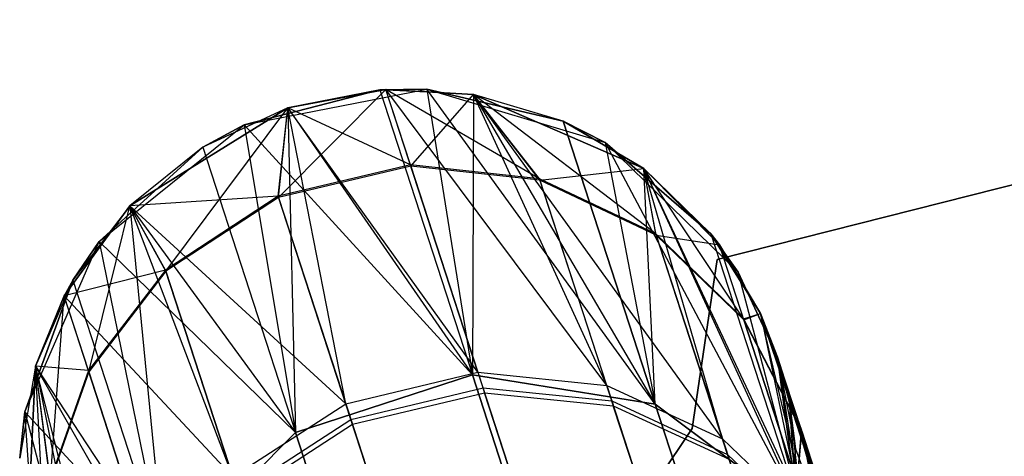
# Model space of a CAD drawing. Extents: x 0.3 to 7.1, y -3.38 to 3.38.
# Tile 305 of 604: x 2.58 to 2.83, y 3.14 to 3.26. Entities that reach past the tile are written whole.
import ezdxf

# ---------------------------------------------------------------- set-up
doc = ezdxf.new("R2010")
doc.units = 0
doc.header["$LTSCALE"] = 2.54
doc.layers.get('0').update_dxf_attribs({"linetype": 'CONTINUOUS'})

# ---------------------------------------------------------------- blocks, each defined once
blk = doc.blocks.new('SINGLES_AVVSTL_STL')
at = {"color": 0}
for p, q in [((2.99954, 3.25629, 1.7), (2.75606, 3.1945, 1.7)), ((2.75606, 3.1945, 1.9), (2.99954, 3.25629, 1.9)), ((2.75606, 3.1945, 1.9), (2.99954, 3.25629, 1.9)), ((2.99954, 3.25629, 1.7), (2.75606, 3.1945, 1.7)), ((2.6344, 3.22917, 1.70622), (2.68137, 3.23837, 1.70622)), ((2.6344, 3.22917, 1.70622), (2.68137, 3.23837, 1.70622)), ((2.6693, 3.23822, 17.50622), (2.6344, 3.22917, 17.50622)), ((2.6344, 3.22917, 1.70622), (2.6693, 3.23822, 17.50622)), ((2.6693, 3.23822, 17.50622), (2.6344, 3.22917, 17.50622)), ((2.6344, 3.22917, 1.70622), (2.6693, 3.23822, 17.50622)), ((2.64328, 3.21052, 57.21575), (2.67089, 3.23833, 57.56742)), ((2.64328, 3.21052, 57.21575), (2.67089, 3.23833, 57.56742)), ((2.64564, 3.23359, 51.88278), (2.67089, 3.23833, 51.88278)), ((2.64564, 3.23359, 51.88278), (2.67089, 3.23833, 51.88278)), ((2.67089, 3.23833, 58.76742), (2.64564, 3.23359, 58.76742)), ((2.67089, 3.23833, 57.56742), (2.64564, 3.23359, 57.56742)), ((2.67089, 3.23833, 58.76742), (2.64564, 3.23359, 58.76742)), ((2.67089, 3.23833, 57.56742), (2.64564, 3.23359, 57.56742)), ((2.6693, 3.23822, 23.18265), (2.64564, 3.23359, 51.88278)), ((2.6693, 3.23822, 23.18265), (2.64564, 3.23359, 51.88278)), ((2.6693, 3.23822, 23.18265), (2.64564, 3.23359, 23.18265)), ((2.6693, 3.23822, 23.18265), (2.64564, 3.23359, 23.18265)), ((2.68137, 3.23837, 17.50622), (2.6693, 3.23822, 17.50622)), ((2.6693, 3.23822, 17.50622), (2.68137, 3.23837, 1.70622)), ((2.6693, 3.23822, 17.50622), (2.68137, 3.23837, 1.70622)), ((2.68137, 3.23837, 17.50622), (2.6693, 3.23822, 17.50622)), ((2.6693, 3.23822, 23.18265), (2.67089, 3.23833, 51.88278)), ((2.6693, 3.23822, 23.18265), (2.67089, 3.23833, 51.88278)), ((2.6693, 3.23822, 17.50622), (2.69316, 3.16478, 18.18647)), ((2.6693, 3.23822, 17.50622), (2.69316, 3.16478, 18.18647)), ((2.69338, 3.23706, 23.18265), (2.6693, 3.23822, 23.18265)), ((2.6693, 3.23822, 23.18265), (2.69316, 3.16478, 22.5024)), ((2.6693, 3.23822, 23.18265), (2.69316, 3.16478, 22.5024)), ((2.69338, 3.23706, 23.18265), (2.6693, 3.23822, 23.18265)), ((2.69338, 3.23706, 23.18265), (2.67089, 3.23833, 51.88278)), ((2.67089, 3.23833, 51.88278), (2.69338, 3.23706, 51.88278)), ((2.69338, 3.23706, 23.18265), (2.67089, 3.23833, 51.88278)), ((2.69456, 3.16549, 52.55688), (2.67089, 3.23833, 51.88278)), ((2.69456, 3.16549, 52.55688), (2.67089, 3.23833, 51.88278)), ((2.72767, 3.16211, 52.55382), (2.67089, 3.23833, 51.88278)), ((2.72767, 3.16211, 52.55382), (2.67089, 3.23833, 51.88278)), ((2.67089, 3.23833, 51.88278), (2.69338, 3.23706, 51.88278)), ((2.6772, 3.21891, 59.11594), (2.67089, 3.23833, 58.76742)), ((2.6772, 3.21891, 59.11594), (2.67089, 3.23833, 58.76742)), ((2.7104, 3.21528, 59.11436), (2.67089, 3.23833, 58.76742)), ((2.7104, 3.21528, 59.11436), (2.67089, 3.23833, 58.76742)), ((2.69338, 3.23706, 58.76742), (2.67089, 3.23833, 58.76742)), ((2.69338, 3.23706, 57.56742), (2.67089, 3.23833, 57.56742)), ((2.67089, 3.23833, 57.56742), (2.67089, 3.23833, 58.76742)), ((2.69338, 3.23706, 58.76742), (2.67089, 3.23833, 58.76742)), ((2.67089, 3.23833, 57.56742), (2.67089, 3.23833, 58.76742)), ((2.6773, 3.21859, 57.21608), (2.67089, 3.23833, 57.56742)), ((2.69338, 3.23706, 57.56742), (2.67089, 3.23833, 57.56742)), ((2.6773, 3.21859, 57.21608), (2.67089, 3.23833, 57.56742)), ((2.68137, 3.23837, 1.70622), (2.72724, 3.22468, 1.70622)), ((2.74017, 3.15726, 18.18148), (2.68137, 3.23837, 17.50622)), ((2.68137, 3.23837, 17.50622), (2.69316, 3.16478, 18.18647)), ((2.68137, 3.23837, 17.50622), (2.69316, 3.16478, 18.18647)), ((2.71648, 3.23017, 17.50622), (2.68137, 3.23837, 17.50622)), ((2.74017, 3.15726, 18.18148), (2.68137, 3.23837, 17.50622)), ((2.68137, 3.23837, 1.70622), (2.71648, 3.23017, 17.50622)), ((2.68137, 3.23837, 1.70622), (2.72724, 3.22468, 1.70622)), ((2.68137, 3.23837, 17.50622), (2.68137, 3.23837, 1.70622)), ((2.68137, 3.23837, 17.50622), (2.68137, 3.23837, 1.70622)), ((2.71648, 3.23017, 17.50622), (2.68137, 3.23837, 17.50622)), ((2.68137, 3.23837, 1.70622), (2.71648, 3.23017, 17.50622)), ((2.6773, 3.21859, 57.21608), (2.69338, 3.23706, 57.56742)), ((2.6773, 3.21859, 57.21608), (2.69338, 3.23706, 57.56742)), ((2.69338, 3.23706, 23.18265), (2.69316, 3.16478, 22.5024)), ((2.69338, 3.23706, 23.18265), (2.69316, 3.16478, 22.5024)), ((2.71648, 3.23017, 23.18265), (2.69338, 3.23706, 51.88278)), ((2.69338, 3.23706, 51.88278), (2.73726, 3.21794, 51.88278)), ((2.71648, 3.23017, 23.18265), (2.69338, 3.23706, 51.88278)), ((2.71648, 3.23017, 23.18265), (2.69338, 3.23706, 23.18265)), ((2.69338, 3.23706, 23.18265), (2.69338, 3.23706, 51.88278)), ((2.69338, 3.23706, 23.18265), (2.69338, 3.23706, 51.88278)), ((2.69338, 3.23706, 23.18265), (2.74017, 3.15726, 22.50739)), ((2.69338, 3.23706, 23.18265), (2.74017, 3.15726, 22.50739)), ((2.71648, 3.23017, 23.18265), (2.69338, 3.23706, 23.18265)), ((2.72767, 3.16211, 52.55382), (2.69338, 3.23706, 51.88278)), ((2.72767, 3.16211, 52.55382), (2.69338, 3.23706, 51.88278)), ((2.75746, 3.14832, 52.54873), (2.69338, 3.23706, 51.88278)), ((2.75746, 3.14832, 52.54873), (2.69338, 3.23706, 51.88278)), ((2.69338, 3.23706, 51.88278), (2.73726, 3.21794, 51.88278)), ((2.7104, 3.21528, 59.11436), (2.69338, 3.23706, 58.76742)), ((2.7104, 3.21528, 59.11436), (2.69338, 3.23706, 58.76742)), ((2.74032, 3.20109, 59.11172), (2.69338, 3.23706, 58.76742)), ((2.74032, 3.20109, 59.11172), (2.69338, 3.23706, 58.76742)), ((2.73726, 3.21794, 58.76742), (2.69338, 3.23706, 58.76742)), ((2.73726, 3.21794, 57.56742), (2.69338, 3.23706, 57.56742)), ((2.69338, 3.23706, 57.56742), (2.69338, 3.23706, 58.76742)), ((2.73726, 3.21794, 58.76742), (2.69338, 3.23706, 58.76742)), ((2.69338, 3.23706, 57.56742), (2.69338, 3.23706, 58.76742)), ((2.7105, 3.21497, 57.21768), (2.69338, 3.23706, 57.56742)), ((2.73726, 3.21794, 57.56742), (2.69338, 3.23706, 57.56742)), ((2.7105, 3.21497, 57.21768), (2.69338, 3.23706, 57.56742)), ((2.64564, 3.23359, 23.18265), (2.60498, 3.20834, 51.88278)), ((2.60498, 3.20834, 51.88278), (2.64564, 3.23359, 51.88278)), ((2.64564, 3.23359, 23.18265), (2.60498, 3.20834, 51.88278)), ((2.60498, 3.20834, 51.88278), (2.64564, 3.23359, 51.88278)), ((2.64564, 3.23359, 58.76742), (2.60498, 3.20834, 58.76742)), ((2.64564, 3.23359, 58.76742), (2.60498, 3.20834, 58.76742)), ((2.64564, 3.23359, 57.56742), (2.60498, 3.20834, 57.56742)), ((2.64564, 3.23359, 57.56742), (2.60498, 3.20834, 57.56742)), ((2.61428, 3.1915, 57.21682), (2.64564, 3.23359, 57.56742)), ((2.61428, 3.1915, 57.21682), (2.64564, 3.23359, 57.56742)), ((2.64564, 3.23359, 23.18265), (2.62378, 3.22343, 23.18265)), ((2.64564, 3.23359, 23.18265), (2.62378, 3.22343, 23.18265)), ((2.64317, 3.21084, 59.11627), (2.64564, 3.23359, 58.76742)), ((2.64317, 3.21084, 59.11627), (2.64564, 3.23359, 58.76742)), ((2.64328, 3.21052, 57.21575), (2.64564, 3.23359, 57.56742)), ((2.64328, 3.21052, 57.21575), (2.64564, 3.23359, 57.56742)), ((2.64564, 3.23359, 23.18265), (2.64564, 3.23359, 51.88278)), ((2.64564, 3.23359, 23.18265), (2.64564, 3.23359, 51.88278)), ((2.64564, 3.23359, 23.18265), (2.64764, 3.14999, 22.5024)), ((2.64564, 3.23359, 23.18265), (2.64764, 3.14999, 22.5024)), ((2.64564, 3.23359, 23.18265), (2.69316, 3.16478, 22.5024)), ((2.64564, 3.23359, 23.18265), (2.69316, 3.16478, 22.5024)), ((2.66055, 3.15737, 52.55752), (2.64564, 3.23359, 51.88278)), ((2.66055, 3.15737, 52.55752), (2.64564, 3.23359, 51.88278)), ((2.69456, 3.16549, 52.55688), (2.64564, 3.23359, 51.88278)), ((2.69456, 3.16549, 52.55688), (2.64564, 3.23359, 51.88278)), ((2.6772, 3.21891, 59.11594), (2.64564, 3.23359, 58.76742)), ((2.6772, 3.21891, 59.11594), (2.64564, 3.23359, 58.76742)), ((2.64564, 3.23359, 57.56742), (2.64564, 3.23359, 58.76742)), ((2.64564, 3.23359, 57.56742), (2.64564, 3.23359, 58.76742)), ((2.72724, 3.22468, 17.50622), (2.71648, 3.23017, 17.50622)), ((2.71648, 3.23017, 17.50622), (2.74017, 3.15726, 18.18148)), ((2.71648, 3.23017, 17.50622), (2.74017, 3.15726, 18.18148)), ((2.71648, 3.23017, 17.50622), (2.72724, 3.22468, 1.70622)), ((2.71648, 3.23017, 17.50622), (2.72724, 3.22468, 1.70622)), ((2.72724, 3.22468, 17.50622), (2.71648, 3.23017, 17.50622)), ((2.73726, 3.21794, 23.18265), (2.71648, 3.23017, 23.18265)), ((2.71648, 3.23017, 23.18265), (2.73726, 3.21794, 51.88278)), ((2.71648, 3.23017, 23.18265), (2.73726, 3.21794, 51.88278)), ((2.74017, 3.15726, 22.50739), (2.71648, 3.23017, 23.18265)), ((2.73726, 3.21794, 23.18265), (2.71648, 3.23017, 23.18265)), ((2.74017, 3.15726, 22.50739), (2.71648, 3.23017, 23.18265)), ((2.59708, 3.1992, 1.70622), (2.6344, 3.22917, 1.70622)), ((2.59708, 3.1992, 1.70622), (2.6344, 3.22917, 1.70622)), ((2.6344, 3.22917, 17.50622), (2.62378, 3.22343, 17.50622)), ((2.62378, 3.22343, 17.50622), (2.6344, 3.22917, 1.70622)), ((2.62378, 3.22343, 17.50622), (2.6344, 3.22917, 1.70622)), ((2.6344, 3.22917, 17.50622), (2.62378, 3.22343, 17.50622)), ((2.69316, 3.16478, 18.18647), (2.6344, 3.22917, 17.50622)), ((2.6344, 3.22917, 17.50622), (2.64764, 3.14999, 18.18647)), ((2.6344, 3.22917, 17.50622), (2.64764, 3.14999, 18.18647)), ((2.69316, 3.16478, 18.18647), (2.6344, 3.22917, 17.50622)), ((2.6344, 3.22917, 17.50622), (2.6344, 3.22917, 1.70622)), ((2.6344, 3.22917, 17.50622), (2.6344, 3.22917, 1.70622)), ((2.72724, 3.22468, 1.70622), (2.76149, 3.19125, 1.70622)), ((2.75451, 3.20111, 17.50622), (2.72724, 3.22468, 17.50622)), ((2.72724, 3.22468, 17.50622), (2.77789, 3.12915, 18.17265)), ((2.72724, 3.22468, 17.50622), (2.77789, 3.12915, 18.17265)), ((2.72724, 3.22468, 17.50622), (2.74017, 3.15726, 18.18148)), ((2.72724, 3.22468, 17.50622), (2.74017, 3.15726, 18.18148)), ((2.72724, 3.22468, 1.70622), (2.75451, 3.20111, 17.50622)), ((2.72724, 3.22468, 1.70622), (2.76149, 3.19125, 1.70622)), ((2.72724, 3.22468, 17.50622), (2.72724, 3.22468, 1.70622)), ((2.72724, 3.22468, 17.50622), (2.72724, 3.22468, 1.70622)), ((2.75451, 3.20111, 17.50622), (2.72724, 3.22468, 17.50622)), ((2.72724, 3.22468, 1.70622), (2.75451, 3.20111, 17.50622)), ((2.62378, 3.22343, 17.50622), (2.59708, 3.1992, 17.50622)), ((2.59708, 3.1992, 1.70622), (2.62378, 3.22343, 17.50622)), ((2.62378, 3.22343, 17.50622), (2.59708, 3.1992, 17.50622)), ((2.59708, 3.1992, 1.70622), (2.62378, 3.22343, 17.50622)), ((2.62378, 3.22343, 23.18265), (2.60498, 3.20834, 51.88278)), ((2.62378, 3.22343, 23.18265), (2.60498, 3.20834, 51.88278)), ((2.62378, 3.22343, 23.18265), (2.60498, 3.20834, 23.18265)), ((2.62378, 3.22343, 23.18265), (2.60498, 3.20834, 23.18265)), ((2.62378, 3.22343, 17.50622), (2.64764, 3.14999, 18.18647)), ((2.62378, 3.22343, 17.50622), (2.64764, 3.14999, 18.18647)), ((2.62378, 3.22343, 23.18265), (2.64764, 3.14999, 22.5024)), ((2.62378, 3.22343, 23.18265), (2.64764, 3.14999, 22.5024)), ((2.6772, 3.21891, 59.11594), (2.64317, 3.21084, 59.11627)), ((2.6772, 3.21891, 59.11594), (2.64317, 3.21084, 59.11627)), ((2.6773, 3.21859, 57.21608), (2.64328, 3.21052, 57.21575)), ((2.6773, 3.21859, 57.21608), (2.64328, 3.21052, 57.21575)), ((2.69587, 3.16146, 59.4598), (2.6772, 3.21891, 59.11594)), ((2.7104, 3.21528, 59.11436), (2.6772, 3.21891, 59.11594)), ((2.69587, 3.16146, 59.4598), (2.6772, 3.21891, 59.11594)), ((2.7104, 3.21528, 59.11436), (2.6772, 3.21891, 59.11594)), ((2.7105, 3.21497, 57.21768), (2.6773, 3.21859, 57.21608)), ((2.6773, 3.21859, 57.21608), (2.69627, 3.16022, 56.8695)), ((2.7105, 3.21497, 57.21768), (2.6773, 3.21859, 57.21608)), ((2.6773, 3.21859, 57.21608), (2.69627, 3.16022, 56.8695)), ((2.7105, 3.21497, 57.21768), (2.73726, 3.21794, 57.56742)), ((2.7105, 3.21497, 57.21768), (2.73726, 3.21794, 57.56742)), ((2.75451, 3.20111, 23.18265), (2.73726, 3.21794, 51.88278)), ((2.73726, 3.21794, 51.88278), (2.75669, 3.19829, 51.88278)), ((2.75451, 3.20111, 23.18265), (2.73726, 3.21794, 23.18265)), ((2.73726, 3.21794, 23.18265), (2.73726, 3.21794, 51.88278)), ((2.75451, 3.20111, 23.18265), (2.73726, 3.21794, 51.88278)), ((2.73726, 3.21794, 23.18265), (2.73726, 3.21794, 51.88278)), ((2.77789, 3.12915, 22.51622), (2.73726, 3.21794, 23.18265)), ((2.75451, 3.20111, 23.18265), (2.73726, 3.21794, 23.18265)), ((2.77789, 3.12915, 22.51622), (2.73726, 3.21794, 23.18265)), ((2.74017, 3.15726, 22.50739), (2.73726, 3.21794, 23.18265)), ((2.74017, 3.15726, 22.50739), (2.73726, 3.21794, 23.18265)), ((2.75746, 3.14832, 52.54873), (2.73726, 3.21794, 51.88278)), ((2.75746, 3.14832, 52.54873), (2.73726, 3.21794, 51.88278)), ((2.77985, 3.12701, 52.54254), (2.73726, 3.21794, 51.88278)), ((2.77985, 3.12701, 52.54254), (2.73726, 3.21794, 51.88278)), ((2.73726, 3.21794, 51.88278), (2.75669, 3.19829, 51.88278)), ((2.74032, 3.20109, 59.11172), (2.73726, 3.21794, 58.76742)), ((2.74032, 3.20109, 59.11172), (2.73726, 3.21794, 58.76742)), ((2.76287, 3.17928, 59.10852), (2.73726, 3.21794, 58.76742)), ((2.76287, 3.17928, 59.10852), (2.73726, 3.21794, 58.76742)), ((2.75669, 3.19829, 58.76742), (2.73726, 3.21794, 58.76742)), ((2.75669, 3.19829, 57.56742), (2.73726, 3.21794, 57.56742)), ((2.73726, 3.21794, 57.56742), (2.73726, 3.21794, 58.76742)), ((2.75669, 3.19829, 58.76742), (2.73726, 3.21794, 58.76742)), ((2.73726, 3.21794, 57.56742), (2.73726, 3.21794, 58.76742)), ((2.74042, 3.20078, 57.22032), (2.73726, 3.21794, 57.56742)), ((2.75669, 3.19829, 57.56742), (2.73726, 3.21794, 57.56742)), ((2.74042, 3.20078, 57.22032), (2.73726, 3.21794, 57.56742)), ((2.72898, 3.1581, 59.45665), (2.7104, 3.21528, 59.11436)), ((2.74032, 3.20109, 59.11172), (2.7104, 3.21528, 59.11436)), ((2.72898, 3.1581, 59.45665), (2.7104, 3.21528, 59.11436)), ((2.74032, 3.20109, 59.11172), (2.7104, 3.21528, 59.11436)), ((2.74042, 3.20078, 57.22032), (2.7105, 3.21497, 57.21768)), ((2.7105, 3.21497, 57.21768), (2.72938, 3.15686, 56.87267)), ((2.74042, 3.20078, 57.22032), (2.7105, 3.21497, 57.21768)), ((2.7105, 3.21497, 57.21768), (2.72938, 3.15686, 56.87267)), ((2.64317, 3.21084, 59.11627), (2.60498, 3.20834, 58.76742)), ((2.64317, 3.21084, 59.11627), (2.60498, 3.20834, 58.76742)), ((2.64317, 3.21084, 59.11627), (2.61418, 3.19181, 59.11521)), ((2.64317, 3.21084, 59.11627), (2.61418, 3.19181, 59.11521)), ((2.64328, 3.21052, 57.21575), (2.61428, 3.1915, 57.21682)), ((2.64328, 3.21052, 57.21575), (2.61428, 3.1915, 57.21682)), ((2.66186, 3.15334, 59.46046), (2.64317, 3.21084, 59.11627)), ((2.66186, 3.15334, 59.46046), (2.64317, 3.21084, 59.11627)), ((2.64328, 3.21052, 57.21575), (2.66226, 3.1521, 56.86884)), ((2.64328, 3.21052, 57.21575), (2.66226, 3.1521, 56.86884)), ((2.60498, 3.20834, 23.18265), (2.5881, 3.18515, 51.88278)), ((2.5881, 3.18515, 51.88278), (2.60498, 3.20834, 51.88278)), ((2.60498, 3.20834, 23.18265), (2.5881, 3.18515, 51.88278)), ((2.5881, 3.18515, 51.88278), (2.60498, 3.20834, 51.88278)), ((2.60498, 3.20834, 58.76742), (2.5881, 3.18515, 58.76742)), ((2.60498, 3.20834, 57.56742), (2.5881, 3.18515, 57.56742)), ((2.60498, 3.20834, 58.76742), (2.5881, 3.18515, 58.76742)), ((2.60498, 3.20834, 57.56742), (2.5881, 3.18515, 57.56742)), ((2.60498, 3.20834, 23.18265), (2.59035, 3.18918, 23.18265)), ((2.60498, 3.20834, 23.18265), (2.59035, 3.18918, 23.18265)), ((2.59446, 3.16558, 57.21897), (2.60498, 3.20834, 57.56742)), ((2.59446, 3.16558, 57.21897), (2.60498, 3.20834, 57.56742)), ((2.60498, 3.20834, 51.88278), (2.60498, 3.20834, 23.18265)), ((2.60498, 3.20834, 51.88278), (2.60498, 3.20834, 23.18265)), ((2.60498, 3.20834, 23.18265), (2.61403, 3.11628, 22.50739)), ((2.60498, 3.20834, 23.18265), (2.61403, 3.11628, 22.50739)), ((2.60498, 3.20834, 23.18265), (2.64764, 3.14999, 22.5024)), ((2.60498, 3.20834, 23.18265), (2.64764, 3.14999, 22.5024)), ((2.6315, 3.13851, 52.55548), (2.60498, 3.20834, 51.88278)), ((2.6315, 3.13851, 52.55548), (2.60498, 3.20834, 51.88278)), ((2.66055, 3.15737, 52.55752), (2.60498, 3.20834, 51.88278)), ((2.66055, 3.15737, 52.55752), (2.60498, 3.20834, 51.88278)), ((2.61418, 3.19181, 59.11521), (2.60498, 3.20834, 58.76742)), ((2.61418, 3.19181, 59.11521), (2.60498, 3.20834, 58.76742)), ((2.60498, 3.20834, 57.56742), (2.60498, 3.20834, 58.76742)), ((2.60498, 3.20834, 57.56742), (2.60498, 3.20834, 58.76742)), ((2.61428, 3.1915, 57.21682), (2.60498, 3.20834, 57.56742)), ((2.61428, 3.1915, 57.21682), (2.60498, 3.20834, 57.56742)), ((2.75876, 3.14434, 59.45143), (2.74032, 3.20109, 59.11172)), ((2.76287, 3.17928, 59.10852), (2.74032, 3.20109, 59.11172)), ((2.75876, 3.14434, 59.45143), (2.74032, 3.20109, 59.11172)), ((2.76287, 3.17928, 59.10852), (2.74032, 3.20109, 59.11172)), ((2.76297, 3.17897, 57.22356), (2.74042, 3.20078, 57.22032)), ((2.74042, 3.20078, 57.22032), (2.75669, 3.19829, 57.56742)), ((2.74042, 3.20078, 57.22032), (2.75669, 3.19829, 57.56742)), ((2.74042, 3.20078, 57.22032), (2.75916, 3.14311, 56.87794)), ((2.76297, 3.17897, 57.22356), (2.74042, 3.20078, 57.22032)), ((2.74042, 3.20078, 57.22032), (2.75916, 3.14311, 56.87794)), ((2.76149, 3.19125, 17.50622), (2.75451, 3.20111, 17.50622)), ((2.75451, 3.20111, 17.50622), (2.77789, 3.12915, 18.17265)), ((2.75451, 3.20111, 17.50622), (2.77789, 3.12915, 18.17265)), ((2.75451, 3.20111, 17.50622), (2.76149, 3.19125, 1.70622)), ((2.75451, 3.20111, 17.50622), (2.76149, 3.19125, 1.70622)), ((2.76149, 3.19125, 17.50622), (2.75451, 3.20111, 17.50622)), ((2.76723, 3.18063, 23.18265), (2.75451, 3.20111, 23.18265)), ((2.75451, 3.20111, 23.18265), (2.75669, 3.19829, 51.88278)), ((2.75451, 3.20111, 23.18265), (2.75669, 3.19829, 51.88278)), ((2.75451, 3.20111, 23.18265), (2.77789, 3.12915, 22.51622)), ((2.76723, 3.18063, 23.18265), (2.75451, 3.20111, 23.18265)), ((2.75451, 3.20111, 23.18265), (2.77789, 3.12915, 22.51622)), ((2.57797, 3.15532, 1.70622), (2.59708, 3.1992, 1.70622)), ((2.57797, 3.15532, 1.70622), (2.59708, 3.1992, 1.70622)), ((2.59708, 3.1992, 17.50622), (2.59035, 3.18918, 17.50622)), ((2.59035, 3.18918, 17.50622), (2.59708, 3.1992, 1.70622)), ((2.59035, 3.18918, 17.50622), (2.59708, 3.1992, 1.70622)), ((2.59708, 3.1992, 17.50622), (2.59035, 3.18918, 17.50622)), ((2.64764, 3.14999, 18.18647), (2.59708, 3.1992, 17.50622)), ((2.59708, 3.1992, 17.50622), (2.61403, 3.11628, 18.18148)), ((2.59708, 3.1992, 17.50622), (2.61403, 3.11628, 18.18148)), ((2.64764, 3.14999, 18.18647), (2.59708, 3.1992, 17.50622)), ((2.59708, 3.1992, 17.50622), (2.59708, 3.1992, 1.70622)), ((2.59708, 3.1992, 17.50622), (2.59708, 3.1992, 1.70622)), ((2.76723, 3.18063, 23.18265), (2.75669, 3.19829, 51.88278)), ((2.75669, 3.19829, 51.88278), (2.76723, 3.18063, 51.88278)), ((2.76723, 3.18063, 23.18265), (2.75669, 3.19829, 51.88278)), ((2.77985, 3.12701, 52.54254), (2.75669, 3.19829, 51.88278)), ((2.77985, 3.12701, 52.54254), (2.75669, 3.19829, 51.88278)), ((2.75669, 3.19829, 51.88278), (2.76723, 3.18063, 51.88278)), ((2.76287, 3.17928, 59.10852), (2.75669, 3.19829, 58.76742)), ((2.76287, 3.17928, 59.10852), (2.75669, 3.19829, 58.76742)), ((2.76723, 3.18063, 58.76742), (2.75669, 3.19829, 58.76742)), ((2.76723, 3.18063, 57.56742), (2.75669, 3.19829, 57.56742)), ((2.75669, 3.19829, 57.56742), (2.75669, 3.19829, 58.76742)), ((2.76723, 3.18063, 58.76742), (2.75669, 3.19829, 58.76742)), ((2.75669, 3.19829, 57.56742), (2.75669, 3.19829, 58.76742)), ((2.76297, 3.17897, 57.22356), (2.75669, 3.19829, 57.56742)), ((2.76723, 3.18063, 57.56742), (2.75669, 3.19829, 57.56742)), ((2.76297, 3.17897, 57.22356), (2.75669, 3.19829, 57.56742)), ((2.75606, 3.1945, 1.9), (2.74966, 3.15096, 1.9)), ((2.74966, 3.15096, 1.7), (2.75606, 3.1945, 1.7)), ((2.74966, 3.15096, 1.7), (2.75606, 3.1945, 1.7)), ((2.75606, 3.1945, 1.9), (2.74966, 3.15096, 1.9)), ((2.75606, 3.1945, 1.7), (2.75606, 3.1945, 1.9)), ((2.75606, 3.1945, 1.7), (2.75606, 3.1945, 1.9)), ((2.61418, 3.19181, 59.11521), (2.5881, 3.18515, 58.76742)), ((2.61418, 3.19181, 59.11521), (2.5881, 3.18515, 58.76742)), ((2.61418, 3.19181, 59.11521), (2.59436, 3.1659, 59.11307)), ((2.61418, 3.19181, 59.11521), (2.59436, 3.1659, 59.11307)), ((2.63281, 3.13449, 59.45836), (2.61418, 3.19181, 59.11521)), ((2.63281, 3.13449, 59.45836), (2.61418, 3.19181, 59.11521)), ((2.59035, 3.18918, 17.50622), (2.57797, 3.15532, 17.50622)), ((2.57797, 3.15532, 1.70622), (2.59035, 3.18918, 17.50622)), ((2.59035, 3.18918, 17.50622), (2.57797, 3.15532, 17.50622)), ((2.57797, 3.15532, 1.70622), (2.59035, 3.18918, 17.50622)), ((2.59035, 3.18918, 23.18265), (2.58072, 3.16708, 51.88278)), ((2.59035, 3.18918, 23.18265), (2.58072, 3.16708, 51.88278)), ((2.59035, 3.18918, 23.18265), (2.58072, 3.16708, 23.18265)), ((2.59035, 3.18918, 23.18265), (2.58072, 3.16708, 23.18265)), ((2.59035, 3.18918, 23.18265), (2.5881, 3.18515, 51.88278)), ((2.59035, 3.18918, 23.18265), (2.5881, 3.18515, 51.88278)), ((2.59035, 3.18918, 17.50622), (2.61403, 3.11628, 18.18148)), ((2.59035, 3.18918, 17.50622), (2.61403, 3.11628, 18.18148)), ((2.59035, 3.18918, 23.18265), (2.61403, 3.11628, 22.50739)), ((2.59035, 3.18918, 23.18265), (2.61403, 3.11628, 22.50739)), ((2.61428, 3.1915, 57.21682), (2.59446, 3.16558, 57.21897)), ((2.61428, 3.1915, 57.21682), (2.59446, 3.16558, 57.21897)), ((2.61428, 3.1915, 57.21682), (2.63321, 3.13325, 56.87096)), ((2.61428, 3.1915, 57.21682), (2.63321, 3.13325, 56.87096)), ((2.76149, 3.19125, 1.70622), (2.77165, 3.16939, 1.70622)), ((2.77789, 3.12915, 18.17265), (2.76149, 3.19125, 17.50622)), ((2.77165, 3.16939, 17.50622), (2.76149, 3.19125, 17.50622)), ((2.77789, 3.12915, 18.17265), (2.76149, 3.19125, 17.50622)), ((2.76149, 3.19125, 17.50622), (2.76149, 3.19125, 1.70622)), ((2.76149, 3.19125, 17.50622), (2.76149, 3.19125, 1.70622)), ((2.77165, 3.16939, 17.50622), (2.76149, 3.19125, 17.50622)), ((2.76149, 3.19125, 1.70622), (2.77165, 3.16939, 1.70622)), ((2.58072, 3.16708, 51.88278), (2.5881, 3.18515, 51.88278)), ((2.58072, 3.16708, 51.88278), (2.5881, 3.18515, 51.88278)), ((2.5881, 3.18515, 58.76742), (2.58072, 3.16708, 58.76742)), ((2.5881, 3.18515, 57.56742), (2.58072, 3.16708, 57.56742)), ((2.5881, 3.18515, 58.76742), (2.58072, 3.16708, 58.76742)), ((2.5881, 3.18515, 57.56742), (2.58072, 3.16708, 57.56742)), ((2.58455, 3.13741, 57.22174), (2.5881, 3.18515, 57.56742)), ((2.58455, 3.13741, 57.22174), (2.5881, 3.18515, 57.56742)), ((2.61157, 3.11292, 52.55134), (2.5881, 3.18515, 51.88278)), ((2.61157, 3.11292, 52.55134), (2.5881, 3.18515, 51.88278)), ((2.6315, 3.13851, 52.55548), (2.5881, 3.18515, 51.88278)), ((2.6315, 3.13851, 52.55548), (2.5881, 3.18515, 51.88278)), ((2.59436, 3.1659, 59.11307), (2.5881, 3.18515, 58.76742)), ((2.59436, 3.1659, 59.11307), (2.5881, 3.18515, 58.76742)), ((2.5881, 3.18515, 57.56742), (2.5881, 3.18515, 58.76742)), ((2.5881, 3.18515, 57.56742), (2.5881, 3.18515, 58.76742)), ((2.59446, 3.16558, 57.21897), (2.5881, 3.18515, 57.56742)), ((2.59446, 3.16558, 57.21897), (2.5881, 3.18515, 57.56742)), ((2.76287, 3.17928, 59.10852), (2.76723, 3.18063, 58.76742)), ((2.76287, 3.17928, 59.10852), (2.76723, 3.18063, 58.76742)), ((2.78113, 3.12306, 59.44506), (2.76287, 3.17928, 59.10852)), ((2.76287, 3.17928, 59.10852), (2.77776, 3.15059, 59.10483)), ((2.76287, 3.17928, 59.10852), (2.77776, 3.15059, 59.10483)), ((2.78113, 3.12306, 59.44506), (2.76287, 3.17928, 59.10852)), ((2.76297, 3.17897, 57.22356), (2.76723, 3.18063, 57.56742)), ((2.76297, 3.17897, 57.22356), (2.76723, 3.18063, 57.56742)), ((2.77165, 3.16939, 23.18265), (2.76723, 3.18063, 23.18265)), ((2.76723, 3.18063, 23.18265), (2.76723, 3.18063, 51.88278)), ((2.76723, 3.18063, 51.88278), (2.77165, 3.16939, 51.88278)), ((2.76723, 3.18063, 23.18265), (2.76723, 3.18063, 51.88278)), ((2.76723, 3.18063, 23.18265), (2.77789, 3.12915, 22.51622)), ((2.76723, 3.18063, 23.18265), (2.77789, 3.12915, 22.51622)), ((2.77165, 3.16939, 23.18265), (2.76723, 3.18063, 23.18265)), ((2.77985, 3.12701, 52.54254), (2.76723, 3.18063, 51.88278)), ((2.77985, 3.12701, 52.54254), (2.76723, 3.18063, 51.88278)), ((2.79456, 3.09888, 52.53541), (2.76723, 3.18063, 51.88278)), ((2.79456, 3.09888, 52.53541), (2.76723, 3.18063, 51.88278)), ((2.76723, 3.18063, 51.88278), (2.77165, 3.16939, 51.88278)), ((2.77165, 3.16939, 58.76742), (2.76723, 3.18063, 58.76742)), ((2.76723, 3.18063, 58.76742), (2.77776, 3.15059, 59.10483)), ((2.76723, 3.18063, 58.76742), (2.77776, 3.15059, 59.10483)), ((2.77165, 3.16939, 57.56742), (2.76723, 3.18063, 57.56742)), ((2.76723, 3.18063, 57.56742), (2.76723, 3.18063, 58.76742)), ((2.77165, 3.16939, 58.76742), (2.76723, 3.18063, 58.76742)), ((2.76723, 3.18063, 57.56742), (2.76723, 3.18063, 58.76742)), ((2.77786, 3.15028, 57.22728), (2.76723, 3.18063, 57.56742)), ((2.77165, 3.16939, 57.56742), (2.76723, 3.18063, 57.56742)), ((2.77786, 3.15028, 57.22728), (2.76723, 3.18063, 57.56742)), ((2.77786, 3.15028, 57.22728), (2.76297, 3.17897, 57.22356)), ((2.76297, 3.17897, 57.22356), (2.78153, 3.12185, 56.88436)), ((2.77786, 3.15028, 57.22728), (2.76297, 3.17897, 57.22356)), ((2.76297, 3.17897, 57.22356), (2.78153, 3.12185, 56.88436)), ((2.77165, 3.16939, 1.70622), (2.77628, 3.14573, 1.70622)), ((2.77468, 3.1577, 17.50622), (2.77165, 3.16939, 17.50622)), ((2.77165, 3.16939, 17.50622), (2.77789, 3.12915, 18.17265)), ((2.77165, 3.16939, 17.50622), (2.77789, 3.12915, 18.17265)), ((2.77165, 3.16939, 17.50622), (2.77165, 3.16939, 1.70622)), ((2.77165, 3.16939, 17.50622), (2.77165, 3.16939, 1.70622)), ((2.77165, 3.16939, 17.50622), (2.77628, 3.14573, 1.70622)), ((2.77165, 3.16939, 1.70622), (2.77628, 3.14573, 1.70622)), ((2.77165, 3.16939, 17.50622), (2.77628, 3.14573, 1.70622)), ((2.77468, 3.1577, 17.50622), (2.77165, 3.16939, 17.50622)), ((2.77468, 3.1577, 23.18265), (2.77165, 3.16939, 51.88278)), ((2.77165, 3.16939, 51.88278), (2.77643, 3.13366, 51.88278)), ((2.77468, 3.1577, 23.18265), (2.77165, 3.16939, 51.88278)), ((2.77468, 3.1577, 23.18265), (2.77165, 3.16939, 23.18265)), ((2.77165, 3.16939, 23.18265), (2.77165, 3.16939, 51.88278)), ((2.77165, 3.16939, 23.18265), (2.77165, 3.16939, 51.88278)), ((2.77165, 3.16939, 23.18265), (2.77789, 3.12915, 22.51622)), ((2.77165, 3.16939, 23.18265), (2.77789, 3.12915, 22.51622)), ((2.77165, 3.16939, 23.18265), (2.79768, 3.0869, 22.52687)), ((2.77468, 3.1577, 23.18265), (2.77165, 3.16939, 23.18265)), ((2.77165, 3.16939, 23.18265), (2.79768, 3.0869, 22.52687)), ((2.79456, 3.09888, 52.53541), (2.77165, 3.16939, 51.88278)), ((2.77165, 3.16939, 51.88278), (2.77643, 3.13366, 51.88278)), ((2.77165, 3.16939, 51.88278), (2.79903, 3.07532, 52.52999)), ((2.77165, 3.16939, 51.88278), (2.79903, 3.07532, 52.52999)), ((2.79456, 3.09888, 52.53541), (2.77165, 3.16939, 51.88278)), ((2.77776, 3.15059, 59.10483), (2.77165, 3.16939, 58.76742)), ((2.77643, 3.13366, 58.76742), (2.77165, 3.16939, 58.76742)), ((2.77776, 3.15059, 59.10483), (2.77165, 3.16939, 58.76742)), ((2.77643, 3.13366, 57.56742), (2.77165, 3.16939, 57.56742)), ((2.77165, 3.16939, 57.56742), (2.77165, 3.16939, 58.76742)), ((2.77643, 3.13366, 58.76742), (2.77165, 3.16939, 58.76742)), ((2.77165, 3.16939, 57.56742), (2.77165, 3.16939, 58.76742)), ((2.77786, 3.15028, 57.22728), (2.77165, 3.16939, 57.56742)), ((2.77643, 3.13366, 57.56742), (2.77165, 3.16939, 57.56742)), ((2.77786, 3.15028, 57.22728), (2.77165, 3.16939, 57.56742)), ((2.58072, 3.16708, 23.18265), (2.57666, 3.14332, 23.18265)), ((2.58072, 3.16708, 23.18265), (2.57666, 3.14332, 23.18265)), ((2.58072, 3.16708, 23.18265), (2.57841, 3.11927, 51.88278)), ((2.57841, 3.11927, 51.88278), (2.58072, 3.16708, 51.88278)), ((2.58072, 3.16708, 23.18265), (2.57841, 3.11927, 51.88278)), ((2.57841, 3.11927, 51.88278), (2.58072, 3.16708, 51.88278)), ((2.58072, 3.16708, 58.76742), (2.57841, 3.11927, 58.76742)), ((2.58072, 3.16708, 57.56742), (2.57841, 3.11927, 57.56742)), ((2.58072, 3.16708, 58.76742), (2.57841, 3.11927, 58.76742)), ((2.58072, 3.16708, 57.56742), (2.57841, 3.11927, 57.56742)), ((2.58072, 3.16708, 23.18265), (2.58072, 3.16708, 51.88278)), ((2.58072, 3.16708, 23.18265), (2.58072, 3.16708, 51.88278)), ((2.58072, 3.16708, 23.18265), (2.60004, 3.07137, 22.51622)), ((2.58072, 3.16708, 23.18265), (2.60004, 3.07137, 22.51622)), ((2.58072, 3.16708, 23.18265), (2.61403, 3.11628, 22.50739)), ((2.58072, 3.16708, 23.18265), (2.61403, 3.11628, 22.50739)), ((2.60152, 3.08517, 52.54603), (2.58072, 3.16708, 51.88278)), ((2.60152, 3.08517, 52.54603), (2.58072, 3.16708, 51.88278)), ((2.61157, 3.11292, 52.55134), (2.58072, 3.16708, 51.88278)), ((2.61157, 3.11292, 52.55134), (2.58072, 3.16708, 51.88278)), ((2.58445, 3.13772, 59.11033), (2.58072, 3.16708, 58.76742)), ((2.58445, 3.13772, 59.11033), (2.58072, 3.16708, 58.76742)), ((2.59436, 3.1659, 59.11307), (2.58072, 3.16708, 58.76742)), ((2.59436, 3.1659, 59.11307), (2.58072, 3.16708, 58.76742)), ((2.58072, 3.16708, 57.56742), (2.58072, 3.16708, 58.76742)), ((2.58072, 3.16708, 57.56742), (2.58072, 3.16708, 58.76742)), ((2.58455, 3.13741, 57.22174), (2.58072, 3.16708, 57.56742)), ((2.58455, 3.13741, 57.22174), (2.58072, 3.16708, 57.56742)), ((2.58407, 3.10326, 57.22551), (2.58072, 3.16708, 57.56742)), ((2.58407, 3.10326, 57.22551), (2.58072, 3.16708, 57.56742)), ((2.59436, 3.1659, 59.11307), (2.58445, 3.13772, 59.11033)), ((2.59436, 3.1659, 59.11307), (2.58445, 3.13772, 59.11033)), ((2.59446, 3.16558, 57.21897), (2.58455, 3.13741, 57.22174)), ((2.59446, 3.16558, 57.21897), (2.58455, 3.13741, 57.22174)), ((2.61287, 3.10892, 59.4541), (2.59436, 3.1659, 59.11307)), ((2.61287, 3.10892, 59.4541), (2.59436, 3.1659, 59.11307)), ((2.59446, 3.16558, 57.21897), (2.61327, 3.10769, 56.87524)), ((2.59446, 3.16558, 57.21897), (2.61327, 3.10769, 56.87524)), ((2.64764, 3.14999, 18.18647), (2.69316, 3.16478, 18.18647)), ((2.64764, 3.14999, 18.18647), (2.69316, 3.16478, 18.18647)), ((2.69316, 3.16478, 22.5024), (2.64764, 3.14999, 22.5024)), ((2.69316, 3.16478, 22.5024), (2.64764, 3.14999, 22.5024)), ((2.66055, 3.15737, 52.55752), (2.69456, 3.16549, 52.55688)), ((2.66055, 3.15737, 52.55752), (2.69456, 3.16549, 52.55688)), ((2.69316, 3.16478, 18.18647), (2.74017, 3.15726, 18.18148)), ((2.76354, 2.94819, 18.83209), (2.69316, 3.16478, 18.18647)), ((2.76354, 2.94819, 18.83209), (2.69316, 3.16478, 18.18647)), ((2.69316, 3.16478, 18.18647), (2.74017, 3.15726, 18.18148)), ((2.74017, 3.15726, 22.50739), (2.69316, 3.16478, 22.5024)), ((2.69316, 3.16478, 22.5024), (2.76354, 2.94819, 21.85677)), ((2.69316, 3.16478, 22.5024), (2.76354, 2.94819, 21.85677)), ((2.74017, 3.15726, 22.50739), (2.69316, 3.16478, 22.5024)), ((2.69456, 3.16549, 52.55688), (2.72767, 3.16211, 52.55382)), ((2.69456, 3.16549, 52.55688), (2.72767, 3.16211, 52.55382)), ((2.69456, 3.16549, 52.55688), (2.72497, 3.0719, 52.89613)), ((2.69456, 3.16549, 52.55688), (2.72497, 3.0719, 52.89613)), ((2.66186, 3.15334, 59.46046), (2.69587, 3.16146, 59.4598)), ((2.66186, 3.15334, 59.46046), (2.69587, 3.16146, 59.4598)), ((2.69587, 3.16146, 59.4598), (2.72898, 3.1581, 59.45665)), ((2.72691, 3.06591, 59.79841), (2.69587, 3.16146, 59.4598)), ((2.69587, 3.16146, 59.4598), (2.72898, 3.1581, 59.45665)), ((2.72691, 3.06591, 59.79841), (2.69587, 3.16146, 59.4598)), ((2.72767, 3.16211, 52.55382), (2.75746, 3.14832, 52.54873)), ((2.72767, 3.16211, 52.55382), (2.75746, 3.14832, 52.54873)), ((2.72767, 3.16211, 52.55382), (2.75794, 3.06894, 52.89152)), ((2.72767, 3.16211, 52.55382), (2.75794, 3.06894, 52.89152)), ((2.66226, 3.1521, 56.86884), (2.69627, 3.16022, 56.8695)), ((2.66226, 3.1521, 56.86884), (2.69627, 3.16022, 56.8695)), ((2.72751, 3.06406, 56.53104), (2.69627, 3.16022, 56.8695)), ((2.69627, 3.16022, 56.8695), (2.72938, 3.15686, 56.87267)), ((2.72751, 3.06406, 56.53104), (2.69627, 3.16022, 56.8695)), ((2.69627, 3.16022, 56.8695), (2.72938, 3.15686, 56.87267)), ((2.6315, 3.13851, 52.55548), (2.66055, 3.15737, 52.55752)), ((2.6315, 3.13851, 52.55548), (2.66055, 3.15737, 52.55752)), ((2.66055, 3.15737, 52.55752), (2.69098, 3.06369, 52.89709)), ((2.66055, 3.15737, 52.55752), (2.69098, 3.06369, 52.89709)), ((2.72898, 3.1581, 59.45665), (2.75876, 3.14434, 59.45143)), ((2.75988, 3.06298, 59.79373), (2.72898, 3.1581, 59.45665)), ((2.72898, 3.1581, 59.45665), (2.75876, 3.14434, 59.45143)), ((2.75988, 3.06298, 59.79373), (2.72898, 3.1581, 59.45665)), ((2.76048, 3.06114, 56.53575), (2.72938, 3.15686, 56.87267)), ((2.72938, 3.15686, 56.87267), (2.75916, 3.14311, 56.87794)), ((2.76048, 3.06114, 56.53575), (2.72938, 3.15686, 56.87267)), ((2.72938, 3.15686, 56.87267), (2.75916, 3.14311, 56.87794)), ((2.74017, 3.15726, 18.18148), (2.77789, 3.12915, 18.17265)), ((2.81003, 2.94226, 18.82238), (2.74017, 3.15726, 18.18148)), ((2.81003, 2.94226, 18.82238), (2.74017, 3.15726, 18.18148)), ((2.74017, 3.15726, 18.18148), (2.77789, 3.12915, 18.17265)), ((2.77789, 3.12915, 22.51622), (2.74017, 3.15726, 22.50739)), ((2.74017, 3.15726, 22.50739), (2.81003, 2.94226, 21.86649)), ((2.74017, 3.15726, 22.50739), (2.81003, 2.94226, 21.86649)), ((2.77789, 3.12915, 22.51622), (2.74017, 3.15726, 22.50739)), ((2.77628, 3.14573, 17.50622), (2.77468, 3.1577, 17.50622)), ((2.77468, 3.1577, 17.50622), (2.79768, 3.0869, 18.162)), ((2.77468, 3.1577, 17.50622), (2.79768, 3.0869, 18.162)), ((2.77468, 3.1577, 17.50622), (2.77789, 3.12915, 18.17265)), ((2.77468, 3.1577, 17.50622), (2.77789, 3.12915, 18.17265)), ((2.77468, 3.1577, 17.50622), (2.77628, 3.14573, 1.70622)), ((2.77468, 3.1577, 17.50622), (2.77628, 3.14573, 1.70622)), ((2.77628, 3.14573, 17.50622), (2.77468, 3.1577, 17.50622)), ((2.77643, 3.13366, 23.18265), (2.77468, 3.1577, 23.18265)), ((2.77468, 3.1577, 23.18265), (2.77643, 3.13366, 51.88278)), ((2.77468, 3.1577, 23.18265), (2.77643, 3.13366, 51.88278)), ((2.77468, 3.1577, 23.18265), (2.79768, 3.0869, 22.52687)), ((2.77468, 3.1577, 23.18265), (2.79768, 3.0869, 22.52687)), ((2.77643, 3.13366, 23.18265), (2.77468, 3.1577, 23.18265)), ((2.57797, 3.15532, 17.50622), (2.57666, 3.14332, 17.50622)), ((2.57666, 3.14332, 17.50622), (2.57797, 3.15532, 1.70622)), ((2.57666, 3.14332, 17.50622), (2.57797, 3.15532, 1.70622)), ((2.57797, 3.15532, 17.50622), (2.57666, 3.14332, 17.50622)), ((2.58144, 3.10758, 1.70622), (2.57797, 3.15532, 1.70622)), ((2.61403, 3.11628, 18.18148), (2.57797, 3.15532, 17.50622)), ((2.57797, 3.15532, 17.50622), (2.60004, 3.07137, 18.17265)), ((2.57797, 3.15532, 17.50622), (2.60004, 3.07137, 18.17265)), ((2.61403, 3.11628, 18.18148), (2.57797, 3.15532, 17.50622)), ((2.58144, 3.10758, 1.70622), (2.57797, 3.15532, 1.70622)), ((2.57797, 3.15532, 17.50622), (2.57797, 3.15532, 1.70622)), ((2.57797, 3.15532, 17.50622), (2.57797, 3.15532, 1.70622)), ((2.63281, 3.13449, 59.45836), (2.66186, 3.15334, 59.46046)), ((2.63281, 3.13449, 59.45836), (2.66186, 3.15334, 59.46046)), ((2.63321, 3.13325, 56.87096), (2.66226, 3.1521, 56.86884)), ((2.63321, 3.13325, 56.87096), (2.66226, 3.1521, 56.86884)), ((2.69293, 3.0577, 59.79938), (2.66186, 3.15334, 59.46046)), ((2.69293, 3.0577, 59.79938), (2.66186, 3.15334, 59.46046)), ((2.69353, 3.05584, 56.53007), (2.66226, 3.1521, 56.86884)), ((2.69353, 3.05584, 56.53007), (2.66226, 3.1521, 56.86884)), ((2.61403, 3.11628, 18.18148), (2.64764, 3.14999, 18.18647)), ((2.61403, 3.11628, 18.18148), (2.64764, 3.14999, 18.18647)), ((2.64764, 3.14999, 22.5024), (2.61403, 3.11628, 22.50739)), ((2.64764, 3.14999, 22.5024), (2.61403, 3.11628, 22.50739)), ((2.71802, 2.9334, 18.83209), (2.64764, 3.14999, 18.18647)), ((2.71802, 2.9334, 18.83209), (2.64764, 3.14999, 18.18647)), ((2.64764, 3.14999, 22.5024), (2.71802, 2.9334, 21.85677)), ((2.64764, 3.14999, 22.5024), (2.71802, 2.9334, 21.85677)), ((2.74966, 3.15096, 1.9), (2.72518, 3.11439, 1.9)), ((2.72518, 3.11439, 1.7), (2.74966, 3.15096, 1.7)), ((2.72518, 3.11439, 1.7), (2.74966, 3.15096, 1.7)), ((2.74966, 3.15096, 1.9), (2.72518, 3.11439, 1.9)), ((2.74966, 3.15096, 1.7), (2.74966, 3.15096, 1.9)), ((2.74966, 3.15096, 1.7), (2.74966, 3.15096, 1.9)), ((2.77643, 3.13366, 58.76742), (2.77776, 3.15059, 59.10483)), ((2.77643, 3.13366, 58.76742), (2.77776, 3.15059, 59.10483)), ((2.77643, 3.13366, 57.56742), (2.77786, 3.15028, 57.22728)), ((2.77643, 3.13366, 57.56742), (2.77786, 3.15028, 57.22728)), ((2.79583, 3.09497, 59.43774), (2.77776, 3.15059, 59.10483)), ((2.80029, 3.07146, 59.43217), (2.77776, 3.15059, 59.10483)), ((2.79583, 3.09497, 59.43774), (2.77776, 3.15059, 59.10483)), ((2.80029, 3.07146, 59.43217), (2.77776, 3.15059, 59.10483)), ((2.77786, 3.15028, 57.22728), (2.79622, 3.09377, 56.89174)), ((2.77786, 3.15028, 57.22728), (2.78247, 3.1263, 57.2301)), ((2.77786, 3.15028, 57.22728), (2.79622, 3.09377, 56.89174)), ((2.77786, 3.15028, 57.22728), (2.78247, 3.1263, 57.2301)), ((2.75746, 3.14832, 52.54873), (2.77985, 3.12701, 52.54254)), ((2.75746, 3.14832, 52.54873), (2.77985, 3.12701, 52.54254)), ((2.75746, 3.14832, 52.54873), (2.78751, 3.05586, 52.88387)), ((2.75746, 3.14832, 52.54873), (2.78751, 3.05586, 52.88387)), ((2.75876, 3.14434, 59.45143), (2.78113, 3.12306, 59.44506)), ((2.78943, 3.04994, 59.78594), (2.75876, 3.14434, 59.45143)), ((2.75876, 3.14434, 59.45143), (2.78113, 3.12306, 59.44506)), ((2.78943, 3.04994, 59.78594), (2.75876, 3.14434, 59.45143)), ((2.77628, 3.14573, 1.70622), (2.76822, 3.09855, 1.70622)), ((2.77628, 3.14573, 1.70622), (2.76822, 3.09855, 1.70622)), ((2.77237, 3.10989, 17.50622), (2.77628, 3.14573, 17.50622)), ((2.77628, 3.14573, 1.70622), (2.77237, 3.10989, 17.50622)), ((2.77628, 3.14573, 1.70622), (2.77237, 3.10989, 17.50622)), ((2.77237, 3.10989, 17.50622), (2.77628, 3.14573, 17.50622)), ((2.77628, 3.14573, 17.50622), (2.79768, 3.0869, 18.162)), ((2.77628, 3.14573, 17.50622), (2.79768, 3.0869, 18.162)), ((2.77628, 3.14573, 1.70622), (2.77628, 3.14573, 17.50622)), ((2.77628, 3.14573, 1.70622), (2.77628, 3.14573, 17.50622))]:
    blk.add_line(p, q, dxfattribs=at)

msp = doc.modelspace()

# ---------------------------------------------------------------- block references
at = {"color": 0}
msp.add_blockref('SINGLES_AVVSTL_STL', (0, 0), dxfattribs=at)

doc.saveas('drawing.dxf')
